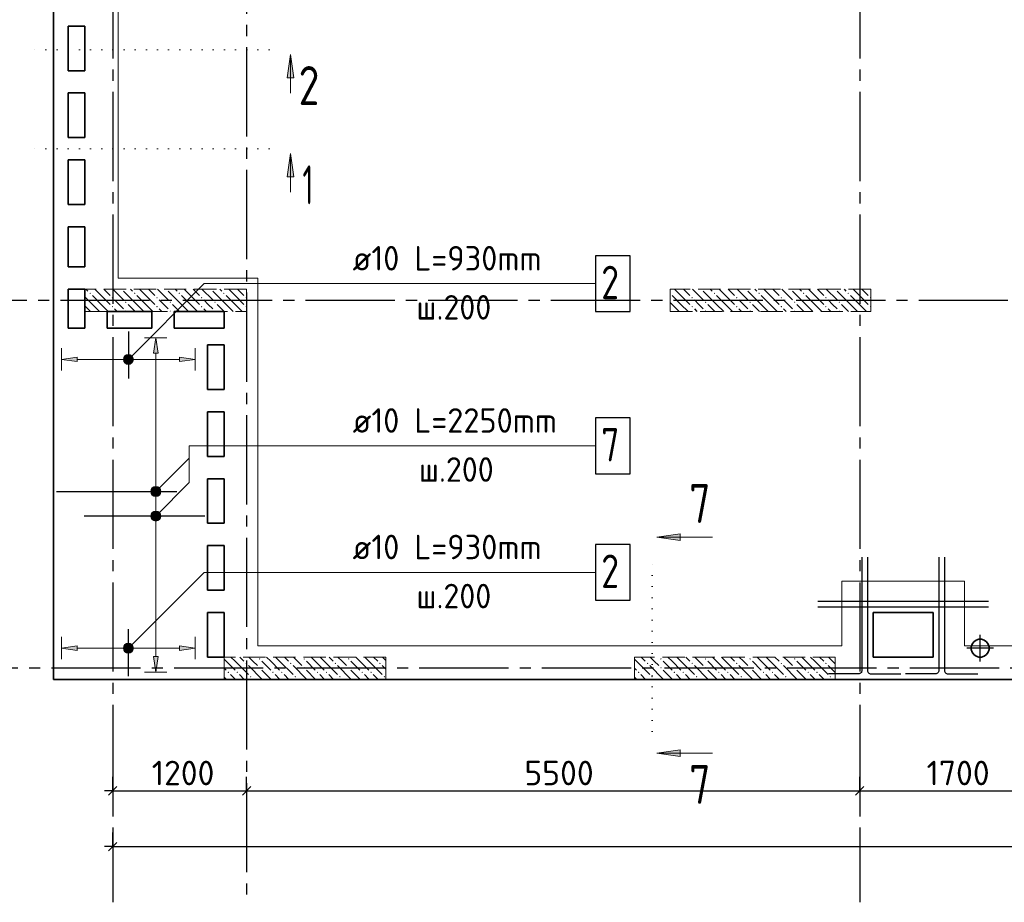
# Model space of a CAD drawing. Header units: millimetres. Extents: x 40580 to 1930067, y -240640 to 81020.
# Tile 300 of 656: x 932261 to 941092, y -224547 to -216630. Entities that reach past the tile are written whole.
import ezdxf

# ---------------------------------------------------------------- set-up
doc = ezdxf.new("R2010")
doc.units = ezdxf.units.MM
for name, pattern in [('______2', [270, 200, -70]), ('______5', [1100, 800, -100, 100, -100]), ('______9', [100, 0, -100]), ('CENTER', [2, 1.25, -0.25, 0.25, -0.25])]:
    doc.linetypes.add(name, pattern=pattern)
for name, color, linetype, lineweight in [('Standard', 7, 'Continuous', 25), ('ЖБ Перекрытие верхний уровень', 7, 'Continuous', 35), ('ОСИ', 7, 'CENTER', 15), ('Позиционная метка линия выноска', 7, 'Continuous', 13), ('Позиционная метка номер позиции', 7, 'Continuous', 13), ('Узлы символ', 7, 'Continuous', 25)]:
    doc.layers.add(name, color=color, linetype=linetype, lineweight=lineweight)
doc.layers.add('ЖБ Пилон', color=7, linetype='______2', lineweight=13, true_color=0xa0a0a0)
doc.styles.add('ISOCPEUR', font='isocpeur.ttf')

msp = doc.modelspace()

# ---------------------------------------------------------------- hatches: boundary and pattern name
at = {"linetype": 'Continuous', "lineweight": 13, "transparency": 33554687}
for points in [[(933501.5, -219622.2), (933481.5, -219482.2), (933461.5, -219622.2)], [(933203.2, -219658.4), (933216.7, -219709.4), (933216.7, -219644.9)], [(933216.7, -219644.9), (933235.4, -219714.7), (933235.4, -219639.7)], [(933216.7, -219644.9), (933216.7, -219709.4), (933235.4, -219714.7)], [(933235.4, -219639.7), (933235.4, -219714.7), (933254.2, -219709.4)], [(933235.4, -219639.7), (933254.2, -219709.4), (933254.2, -219644.9)], [(933254.2, -219644.9), (933254.2, -219709.4), (933267.7, -219695.9)], [(933254.2, -219644.9), (933267.7, -219695.9), (933267.7, -219658.4)], [(933203.2, -219695.9), (933203.2, -219658.4), (933197.9, -219677.2)], [(933203.2, -219658.4), (933203.2, -219695.9), (933216.7, -219709.4)], [(933267.7, -219658.4), (933267.7, -219695.9), (933272.9, -219677.2)], [(933695.4, -219697.2), (933835.4, -219677.2), (933695.4, -219657.2)], [(933449.2, -221063.4), (933513.7, -221063.4), (933500.2, -221049.9)], [(933449.2, -221063.4), (933500.2, -221049.9), (933462.7, -221049.9)], [(933462.7, -221049.9), (933500.2, -221049.9), (933481.5, -221044.7)], [(933444, -221082.2), (933519, -221082.2), (933513.7, -221063.4)], [(933444, -221082.2), (933513.7, -221063.4), (933449.2, -221063.4)], [(933449.2, -221100.9), (933519, -221082.2), (933444, -221082.2)], [(933449.2, -221100.9), (933513.7, -221100.9), (933519, -221082.2)], [(933462.7, -221114.4), (933513.7, -221100.9), (933449.2, -221100.9)], [(933462.7, -221114.4), (933500.2, -221114.4), (933513.7, -221100.9)], [(933500.2, -221114.4), (933462.7, -221114.4), (933481.5, -221119.7)], [(933203.2, -222285.9), (933203.2, -222248.4), (933197.9, -222267.2)], [(933203.2, -222248.4), (933216.7, -222299.4), (933216.7, -222234.9)], [(933203.2, -222248.4), (933203.2, -222285.9), (933216.7, -222299.4)], [(933216.7, -222234.9), (933235.4, -222304.7), (933235.4, -222229.7)], [(933216.7, -222234.9), (933216.7, -222299.4), (933235.4, -222304.7)], [(933235.4, -222229.7), (933235.4, -222304.7), (933254.2, -222299.4)], [(933235.4, -222229.7), (933254.2, -222299.4), (933254.2, -222234.9)], [(933254.2, -222234.9), (933254.2, -222299.4), (933267.7, -222285.9)], [(933254.2, -222234.9), (933267.7, -222285.9), (933267.7, -222248.4)], [(933267.7, -222248.4), (933267.7, -222285.9), (933272.9, -222267.2)], [(933695.4, -222287.2), (933835.4, -222267.2), (933695.4, -222247.2)]]:
    msp.add_hatch(color=7, dxfattribs=at).paths.add_polyline_path(points)
for points in [[(932775.4, -219697.2), (932635.4, -219677.2), (932775.4, -219657.2)], [(932775.4, -222287.2), (932635.4, -222267.2), (932775.4, -222247.2)], [(933501.5, -222342.2), (933481.5, -222482.2), (933461.5, -222342.2)]]:
    msp.add_hatch(color=7, dxfattribs=at).paths.add_polyline_path(points, flags=16)
at = {"layer": 'ЖБ Пилон', "linetype": 'Continuous', "lineweight": -3, "transparency": 33554687}
for points in [[(932885.9, -219084.1), (932892.4, -219077.6), (932898.9, -219084.1), (932892.4, -219090.6)], [(933175.7, -219047.2), (933172.4, -219050.6), (933169, -219047.2)], [(933285.9, -219084.1), (933292.4, -219077.6), (933298.9, -219084.1), (933292.4, -219090.6)], [(933575.7, -219047.2), (933572.4, -219050.6), (933569, -219047.2)], [(933685.9, -219084.1), (933692.4, -219077.6), (933698.9, -219084.1), (933692.4, -219090.6)], [(933975.7, -219047.2), (933972.4, -219050.6), (933969, -219047.2)], [(934085.9, -219084.1), (934092.4, -219077.6), (934098.9, -219084.1), (934092.4, -219090.6)], [(938095.4, -219080.6), (938098.9, -219084.1), (938095.4, -219087.5)], [(938375.7, -219047.2), (938372.4, -219050.6), (938369, -219047.2)], [(938485.9, -219084.1), (938492.4, -219077.6), (938498.9, -219084.1), (938492.4, -219090.6)], [(938775.7, -219047.2), (938772.4, -219050.6), (938769, -219047.2)], [(938885.9, -219084.1), (938892.4, -219077.6), (938898.9, -219084.1), (938892.4, -219090.6)], [(939175.7, -219047.2), (939172.4, -219050.6), (939169, -219047.2)], [(939285.9, -219084.1), (939292.4, -219077.6), (939298.9, -219084.1), (939292.4, -219090.6)], [(939575.7, -219047.2), (939572.4, -219050.6), (939569, -219047.2)], [(939685.9, -219084.1), (939692.4, -219077.6), (939698.9, -219084.1), (939692.4, -219090.6)], [(933085.9, -219124.1), (933092.4, -219117.6), (933098.9, -219124.1), (933092.4, -219130.6)], [(933085.9, -219204.1), (933092.4, -219197.6), (933098.9, -219204.1), (933092.4, -219210.6)], [(933205.9, -219164.1), (933212.4, -219157.6), (933218.9, -219164.1), (933212.4, -219170.6)], [(933485.9, -219124.1), (933492.4, -219117.6), (933498.9, -219124.1), (933492.4, -219130.6)], [(933485.9, -219204.1), (933492.4, -219197.6), (933498.9, -219204.1), (933492.4, -219210.6)], [(933605.9, -219164.1), (933612.4, -219157.6), (933618.9, -219164.1), (933612.4, -219170.6)], [(933885.9, -219124.1), (933892.4, -219117.6), (933898.9, -219124.1), (933892.4, -219130.6)], [(933885.9, -219204.1), (933892.4, -219197.6), (933898.9, -219204.1), (933892.4, -219210.6)], [(934005.9, -219164.1), (934012.4, -219157.6), (934018.9, -219164.1), (934012.4, -219170.6)], [(934285.9, -219124.1), (934292.4, -219117.6), (934295.4, -219120.6), (934295.4, -219127.5), (934292.4, -219130.6)], [(934285.9, -219204.1), (934292.4, -219197.6), (934295.4, -219200.6), (934295.4, -219207.5), (934292.4, -219210.6)], [(938285.9, -219124.1), (938292.4, -219117.6), (938298.9, -219124.1), (938292.4, -219130.6)], [(938285.9, -219204.1), (938292.4, -219197.6), (938298.9, -219204.1), (938292.4, -219210.6)], [(938405.9, -219164.1), (938412.4, -219157.6), (938418.9, -219164.1), (938412.4, -219170.6)], [(938685.9, -219124.1), (938692.4, -219117.6), (938698.9, -219124.1), (938692.4, -219130.6)], [(938685.9, -219204.1), (938692.4, -219197.6), (938698.9, -219204.1), (938692.4, -219210.6)], [(938805.9, -219164.1), (938812.4, -219157.6), (938818.9, -219164.1), (938812.4, -219170.6)], [(939085.9, -219124.1), (939092.4, -219117.6), (939098.9, -219124.1), (939092.4, -219130.6)], [(939085.9, -219204.1), (939092.4, -219197.6), (939098.9, -219204.1), (939092.4, -219210.6)], [(939205.9, -219164.1), (939212.4, -219157.6), (939218.9, -219164.1), (939212.4, -219170.6)], [(939485.9, -219124.1), (939492.4, -219117.6), (939498.9, -219124.1), (939492.4, -219130.6)], [(939485.9, -219204.1), (939492.4, -219197.6), (939498.9, -219204.1), (939492.4, -219210.6)], [(939605.9, -219164.1), (939612.4, -219157.6), (939618.9, -219164.1), (939612.4, -219170.6)], [(939885.9, -219124.1), (939892.4, -219117.6), (939895.4, -219120.6), (939895.4, -219127.5), (939892.4, -219130.6)], [(939885.9, -219204.1), (939892.4, -219197.6), (939895.4, -219200.6), (939895.4, -219207.5), (939892.4, -219210.6)], [(933205.9, -219244.1), (933212.4, -219237.6), (933218.9, -219244.1), (933215.7, -219247.2), (933209, -219247.2)], [(933605.9, -219244.1), (933612.4, -219237.6), (933618.9, -219244.1), (933615.7, -219247.2), (933609, -219247.2)], [(934005.9, -219244.1), (934012.4, -219237.6), (934018.9, -219244.1), (934015.7, -219247.2), (934009, -219247.2)], [(938405.9, -219244.1), (938412.4, -219237.6), (938418.9, -219244.1), (938415.7, -219247.2), (938409, -219247.2)], [(938805.9, -219244.1), (938812.4, -219237.6), (938818.9, -219244.1), (938815.7, -219247.2), (938809, -219247.2)], [(939205.9, -219244.1), (939212.4, -219237.6), (939218.9, -219244.1), (939215.7, -219247.2), (939209, -219247.2)], [(939605.9, -219244.1), (939612.4, -219237.6), (939618.9, -219244.1), (939615.7, -219247.2), (939609, -219247.2)], [(934405.9, -222364.1), (934412.4, -222357.6), (934418.9, -222364.1), (934412.4, -222370.6)], [(934805.9, -222364.1), (934812.4, -222357.6), (934818.9, -222364.1), (934812.4, -222370.6)], [(935205.9, -222364.1), (935212.4, -222357.6), (935218.9, -222364.1), (935212.4, -222370.6)], [(938005.9, -222364.1), (938012.4, -222357.6), (938018.9, -222364.1), (938012.4, -222370.6)], [(938405.9, -222364.1), (938412.4, -222357.6), (938418.9, -222364.1), (938412.4, -222370.6)], [(938805.9, -222364.1), (938812.4, -222357.6), (938818.9, -222364.1), (938812.4, -222370.6)], [(939205.9, -222364.1), (939212.4, -222357.6), (939218.9, -222364.1), (939212.4, -222370.6)], [(934285.9, -222404.1), (934292.4, -222397.6), (934298.9, -222404.1), (934292.4, -222410.6)], [(934405.9, -222444.1), (934412.4, -222437.6), (934418.9, -222444.1), (934412.4, -222450.6)], [(934685.9, -222404.1), (934692.4, -222397.6), (934698.9, -222404.1), (934692.4, -222410.6)], [(934805.9, -222444.1), (934812.4, -222437.6), (934818.9, -222444.1), (934812.4, -222450.6)], [(935085.9, -222404.1), (935092.4, -222397.6), (935098.9, -222404.1), (935092.4, -222410.6)], [(935205.9, -222444.1), (935212.4, -222437.6), (935218.9, -222444.1), (935212.4, -222450.6)], [(935485.9, -222404.1), (935492.4, -222397.6), (935498.9, -222404.1), (935492.4, -222410.6)], [(937885.9, -222404.1), (937892.4, -222397.6), (937898.9, -222404.1), (937892.4, -222410.6)], [(938005.9, -222444.1), (938012.4, -222437.6), (938018.9, -222444.1), (938012.4, -222450.6)], [(938285.9, -222404.1), (938292.4, -222397.6), (938298.9, -222404.1), (938292.4, -222410.6)], [(938405.9, -222444.1), (938412.4, -222437.6), (938418.9, -222444.1), (938412.4, -222450.6)], [(938685.9, -222404.1), (938692.4, -222397.6), (938698.9, -222404.1), (938692.4, -222410.6)], [(938805.9, -222444.1), (938812.4, -222437.6), (938818.9, -222444.1), (938812.4, -222450.6)], [(939085.9, -222404.1), (939092.4, -222397.6), (939098.9, -222404.1), (939092.4, -222410.6)], [(939205.9, -222444.1), (939212.4, -222437.6), (939218.9, -222444.1), (939212.4, -222450.6)], [(939485.9, -222404.1), (939492.4, -222397.6), (939498.9, -222404.1), (939492.4, -222410.6)], [(934125.9, -222484.1), (934132.4, -222477.6), (934138.9, -222484.1), (934132.4, -222490.6)], [(934205.9, -222484.1), (934212.4, -222477.6), (934218.9, -222484.1), (934212.4, -222490.6)], [(934325.9, -222524.1), (934332.4, -222517.6), (934338.9, -222524.1), (934332.4, -222530.6)], [(934525.9, -222484.1), (934532.4, -222477.6), (934538.9, -222484.1), (934532.4, -222490.6)], [(934605.9, -222484.1), (934612.4, -222477.6), (934618.9, -222484.1), (934612.4, -222490.6)], [(934725.9, -222524.1), (934732.4, -222517.6), (934738.9, -222524.1), (934732.4, -222530.6)], [(934925.9, -222484.1), (934932.4, -222477.6), (934938.9, -222484.1), (934932.4, -222490.6)], [(935005.9, -222484.1), (935012.4, -222477.6), (935018.9, -222484.1), (935012.4, -222490.6)], [(935125.9, -222524.1), (935132.4, -222517.6), (935138.9, -222524.1), (935132.4, -222530.6)], [(935325.9, -222484.1), (935332.4, -222477.6), (935338.9, -222484.1), (935332.4, -222490.6)], [(935405.9, -222484.1), (935412.4, -222477.6), (935418.9, -222484.1), (935412.4, -222490.6)], [(935525.9, -222524.1), (935532.4, -222517.6), (935538.9, -222524.1), (935532.4, -222530.6)], [(937805.9, -222484.1), (937812.4, -222477.6), (937818.9, -222484.1), (937812.4, -222490.6)], [(937925.9, -222524.1), (937932.4, -222517.6), (937938.9, -222524.1), (937932.4, -222530.6)], [(938125.9, -222484.1), (938132.4, -222477.6), (938138.9, -222484.1), (938132.4, -222490.6)], [(938205.9, -222484.1), (938212.4, -222477.6), (938218.9, -222484.1), (938212.4, -222490.6)], [(938325.9, -222524.1), (938332.4, -222517.6), (938338.9, -222524.1), (938332.4, -222530.6)], [(938525.9, -222484.1), (938532.4, -222477.6), (938538.9, -222484.1), (938532.4, -222490.6)], [(938605.9, -222484.1), (938612.4, -222477.6), (938618.9, -222484.1), (938612.4, -222490.6)], [(938725.9, -222524.1), (938732.4, -222517.6), (938738.9, -222524.1), (938732.4, -222530.6)], [(938925.9, -222484.1), (938932.4, -222477.6), (938938.9, -222484.1), (938932.4, -222490.6)], [(939005.9, -222484.1), (939012.4, -222477.6), (939018.9, -222484.1), (939012.4, -222490.6)], [(939125.9, -222524.1), (939132.4, -222517.6), (939138.9, -222524.1), (939132.4, -222530.6)], [(939325.9, -222484.1), (939332.4, -222477.6), (939338.9, -222484.1), (939332.4, -222490.6)], [(939405.9, -222484.1), (939412.4, -222477.6), (939418.9, -222484.1), (939412.4, -222490.6)], [(939525.9, -222524.1), (939532.4, -222517.6), (939538.9, -222524.1), (939532.4, -222530.6)]]:
    msp.add_hatch(color=7, dxfattribs=at).paths.add_polyline_path(points, flags=16)
at = {"layer": 'Позиционная метка номер позиции', "linetype": 'Continuous', "lineweight": 13, "transparency": 33554687}
for points in [[(933203.6, -219645.4), (933278.7, -219688.7), (933224, -219633.9)], [(933224, -219633.9), (933278.7, -219688.7), (933278.7, -219665.7)], [(933224, -219633.9), (933278.7, -219665.7), (933246.9, -219633.9)], [(933246.9, -219633.9), (933278.7, -219665.7), (933267.2, -219645.4)], [(933192.1, -219665.7), (933267.2, -219709), (933203.6, -219645.4)], [(933192.1, -219688.7), (933246.9, -219720.5), (933192.1, -219665.7)], [(933192.1, -219665.7), (933246.9, -219720.5), (933267.2, -219709)], [(933224, -219720.5), (933192.1, -219688.7), (933203.6, -219709)], [(933192.1, -219688.7), (933224, -219720.5), (933246.9, -219720.5)], [(933203.6, -219645.4), (933267.2, -219709), (933278.7, -219688.7)], [(933438.2, -220850.7), (933513.3, -220894), (933449.6, -220830.4)], [(933438.2, -220873.7), (933492.9, -220905.5), (933438.2, -220850.7)], [(933438.2, -220850.7), (933492.9, -220905.5), (933513.3, -220894)], [(933470, -220905.5), (933438.2, -220873.7), (933449.6, -220894)], [(933438.2, -220873.7), (933470, -220905.5), (933492.9, -220905.5)], [(933449.6, -220830.4), (933524.7, -220873.7), (933470, -220818.9)], [(933449.6, -220830.4), (933513.3, -220894), (933524.7, -220873.7)], [(933470, -220818.9), (933524.7, -220873.7), (933524.7, -220850.7)], [(933470, -220818.9), (933524.7, -220850.7), (933492.9, -220818.9)], [(933492.9, -220818.9), (933524.7, -220850.7), (933513.3, -220830.4)], [(933438.2, -221070.7), (933513.3, -221114), (933449.6, -221050.4)], [(933449.6, -221050.4), (933524.7, -221093.7), (933470, -221038.9)], [(933449.6, -221050.4), (933513.3, -221114), (933524.7, -221093.7)], [(933470, -221038.9), (933524.7, -221093.7), (933524.7, -221070.7)], [(933470, -221038.9), (933524.7, -221070.7), (933492.9, -221038.9)], [(933492.9, -221038.9), (933524.7, -221070.7), (933513.3, -221050.4)], [(933438.2, -221093.7), (933492.9, -221125.5), (933438.2, -221070.7)], [(933438.2, -221070.7), (933492.9, -221125.5), (933513.3, -221114)], [(933470, -221125.5), (933438.2, -221093.7), (933449.6, -221114)], [(933438.2, -221093.7), (933470, -221125.5), (933492.9, -221125.5)], [(933192.1, -222255.7), (933267.2, -222299), (933203.6, -222235.4)], [(933192.1, -222278.6), (933246.9, -222310.5), (933192.1, -222255.7)], [(933192.1, -222255.7), (933246.9, -222310.5), (933267.2, -222299)], [(933224, -222310.5), (933192.1, -222278.6), (933203.6, -222299)], [(933192.1, -222278.6), (933224, -222310.5), (933246.9, -222310.5)], [(933203.6, -222235.4), (933278.7, -222278.6), (933224, -222223.9)], [(933203.6, -222235.4), (933267.2, -222299), (933278.7, -222278.6)], [(933224, -222223.9), (933278.7, -222278.6), (933278.7, -222255.7)], [(933224, -222223.9), (933278.7, -222255.7), (933246.9, -222223.9)], [(933246.9, -222223.9), (933278.7, -222255.7), (933267.2, -222235.4)]]:
    msp.add_hatch(color=7, dxfattribs=at).paths.add_polyline_path(points)
at = {"layer": 'Узлы символ', "linetype": 'Continuous', "lineweight": 13, "transparency": 33554687}
for points in [[(934661, -217150.8), (934691, -216940.8), (934721, -217150.8)], [(934661, -218040.8), (934691, -217830.8), (934721, -218040.8)], [(938186.2, -221302.4), (937976.2, -221272.4), (938186.2, -221242.4)], [(938186.2, -223239.2), (937976.2, -223209.2), (938186.2, -223179.2)]]:
    msp.add_hatch(color=7, dxfattribs=at).paths.add_polyline_path(points, flags=16)

# ---------------------------------------------------------------- linework, layer by layer
at = {"color": 7, "linetype": 'Continuous', "lineweight": 13, "transparency": 33554687}
for p, q in [((935226.9, -218997.2), (937268.9, -218997.2)), ((935226.9, -220452.2), (937312.9, -220452.2)), ((935226.9, -221587.2), (937268.9, -221587.2))]:
    msp.add_line(p, q, dxfattribs=at)
at = {"color": 7, "linetype": 'Continuous', "lineweight": 25, "transparency": 33554687}
for p, q in [((933235.4, -219427.2), (933235.4, -219847.2)), ((932590.4, -220862.2), (933670.4, -220862.2)), ((933920.4, -221082.2), (932840.4, -221082.2)), ((933235.4, -222517.2), (933235.4, -222097.2))]:
    msp.add_line(p, q, dxfattribs=at)
at = {"color": 251, "linetype": 'Continuous', "lineweight": 13, "true_color": 0x494949, "transparency": 33554687}
for p, q in [((933481.5, -219482.2), (933381.5, -219482.2)), ((933481.5, -219482.2), (933461.5, -219622.2)), ((933501.5, -219622.2), (933481.5, -219482.2)), ((933481.5, -219482.2), (933581.5, -219482.2)), ((933481.5, -219482.2), (933481.5, -219482.2)), ((932635.4, -219677.2), (932635.4, -219577.2)), ((933235.4, -219639.7), (933235.4, -219639.7)), ((933461.5, -219622.2), (933501.5, -219622.2)), ((933481.5, -221052.2), (933481.5, -219622.2)), ((933835.4, -219677.2), (933835.4, -219577.2)), ((932635.4, -219677.2), (932775.4, -219657.2)), ((932775.4, -219697.2), (932635.4, -219677.2)), ((932635.4, -219677.2), (932635.4, -219777.2)), ((932635.4, -219677.2), (932635.4, -219677.2)), ((932775.4, -219657.2), (932775.4, -219697.2)), ((932775.4, -219677.2), (933205.4, -219677.2)), ((933235.4, -219714.7), (933235.4, -219714.7)), ((933265.4, -219677.2), (933695.4, -219677.2)), ((933835.4, -219677.2), (933695.4, -219657.2)), ((933695.4, -219657.2), (933695.4, -219697.2)), ((933695.4, -219697.2), (933835.4, -219677.2)), ((933835.4, -219677.2), (933835.4, -219777.2)), ((933835.4, -219677.2), (933835.4, -219677.2)), ((933444, -221082.2), (933444, -221082.2)), ((933481.5, -222342.2), (933481.5, -221112.2)), ((933519, -221082.2), (933519, -221082.2)), ((932635.4, -222267.2), (932635.4, -222167.2)), ((933835.4, -222267.2), (933835.4, -222167.2)), ((932635.4, -222267.2), (932775.4, -222247.2)), ((932775.4, -222287.2), (932635.4, -222267.2)), ((932635.4, -222267.2), (932635.4, -222367.2)), ((932635.4, -222267.2), (932635.4, -222267.2)), ((932775.4, -222247.2), (932775.4, -222287.2)), ((932775.4, -222267.2), (933205.4, -222267.2)), ((933235.4, -222229.7), (933235.4, -222229.7)), ((933265.4, -222267.2), (933695.4, -222267.2)), ((933835.4, -222267.2), (933695.4, -222247.2)), ((933695.4, -222247.2), (933695.4, -222287.2)), ((933695.4, -222287.2), (933835.4, -222267.2)), ((933835.4, -222267.2), (933835.4, -222367.2)), ((933835.4, -222267.2), (933835.4, -222267.2)), ((933235.4, -222304.7), (933235.4, -222304.7)), ((933481.5, -222482.2), (933461.5, -222342.2)), ((933461.5, -222342.2), (933501.5, -222342.2)), ((933501.5, -222342.2), (933481.5, -222482.2)), ((933481.5, -222482.2), (933381.5, -222482.2)), ((933481.5, -222482.2), (933581.5, -222482.2)), ((933481.5, -222482.2), (933481.5, -222482.2))]:
    msp.add_line(p, q, dxfattribs=at)
at = {"color": 7, "linetype": 'Continuous', "lineweight": -3, "transparency": 33554687}
for p, q in [((939420.2, -221847), (940950.4, -221847)), ((939420.2, -221847), (940950.4, -221847)), ((939420.2, -221897), (940950.4, -221897)), ((939420.2, -221897), (940950.4, -221897))]:
    msp.add_line(p, q, dxfattribs=at)
at = {"color": 7, "linetype": 'Continuous', "lineweight": 25, "transparency": 33554687}
for points in [[(937426.9, -219247.2), (937736.9, -219247.2), (937736.9, -218747.2), (937426.9, -218747.2), (937426.9, -219247.2)], [(937426.9, -220702.2), (937736.9, -220702.2), (937736.9, -220202.2), (937426.9, -220202.2), (937426.9, -220702.2)], [(937426.9, -221837.2), (937736.9, -221837.2), (937736.9, -221337.2), (937426.9, -221337.2), (937426.9, -221837.2)]]:
    msp.add_lwpolyline(points, dxfattribs=at)
at = {"color": 7, "linetype": 'Continuous', "lineweight": -3, "transparency": 33554687}
for points in [[(939815.4, -221452), (939815.4, -222468.5), (939814.7, -222473.8), (939812.9, -222479.3), (939810.1, -222484.3), (939806.6, -222488.4), (939802.5, -222491.9), (939797.5, -222494.7), (939792, -222496.5), (939786.7, -222497.2), (939515.4, -222497.2)], [(939815.4, -221452), (939815.4, -222468.5), (939814.7, -222473.8), (939812.9, -222479.3), (939810.1, -222484.3), (939806.6, -222488.4), (939802.5, -222491.9), (939797.5, -222494.7), (939792, -222496.5), (939786.7, -222497.2), (939515.4, -222497.2)], [(939815.4, -221452), (939815.4, -222468.5), (939814.7, -222473.8), (939812.9, -222479.3), (939810.1, -222484.3), (939806.6, -222488.4), (939802.5, -222491.9), (939797.5, -222494.7), (939792, -222496.5), (939786.7, -222497.2), (939515.4, -222497.2)], [(939815.4, -221452), (939815.4, -222468.5), (939814.7, -222473.8), (939812.9, -222479.3), (939810.1, -222484.3), (939806.6, -222488.4), (939802.5, -222491.9), (939797.5, -222494.7), (939792, -222496.5), (939786.7, -222497.2), (939515.4, -222497.2)], [(939865.4, -221452), (939865.4, -222468.5), (939866.1, -222473.8), (939867.9, -222479.3), (939870.8, -222484.3), (939874.2, -222488.4), (939878.3, -222491.9), (939883.3, -222494.7), (939888.8, -222496.5), (939894.1, -222497.2), (940165.4, -222497.2)], [(939865.4, -221452), (939865.4, -222468.5), (939866.1, -222473.8), (939867.9, -222479.3), (939870.8, -222484.3), (939874.2, -222488.4), (939878.3, -222491.9), (939883.3, -222494.7), (939888.8, -222496.5), (939894.1, -222497.2), (940165.4, -222497.2)], [(939865.4, -221452), (939865.4, -222468.5), (939866.1, -222473.8), (939867.9, -222479.3), (939870.8, -222484.3), (939874.2, -222488.4), (939878.3, -222491.9), (939883.3, -222494.7), (939888.8, -222496.5), (939894.1, -222497.2), (940165.4, -222497.2)], [(939865.4, -221452), (939865.4, -222468.5), (939866.1, -222473.8), (939867.9, -222479.3), (939870.8, -222484.3), (939874.2, -222488.4), (939878.3, -222491.9), (939883.3, -222494.7), (939888.8, -222496.5), (939894.1, -222497.2), (940165.4, -222497.2)], [(940505.4, -221452), (940505.4, -222468.5), (940504.7, -222473.8), (940502.9, -222479.3), (940500.1, -222484.3), (940496.6, -222488.4), (940492.5, -222491.9), (940487.5, -222494.7), (940482, -222496.5), (940476.7, -222497.2), (940205.4, -222497.2)], [(940505.4, -221452), (940505.4, -222468.5), (940504.7, -222473.8), (940502.9, -222479.3), (940500.1, -222484.3), (940496.6, -222488.4), (940492.5, -222491.9), (940487.5, -222494.7), (940482, -222496.5), (940476.7, -222497.2), (940205.4, -222497.2)], [(940505.4, -221452), (940505.4, -222468.5), (940504.7, -222473.8), (940502.9, -222479.3), (940500.1, -222484.3), (940496.6, -222488.4), (940492.5, -222491.9), (940487.5, -222494.7), (940482, -222496.5), (940476.7, -222497.2), (940205.4, -222497.2)], [(940505.4, -221452), (940505.4, -222468.5), (940504.7, -222473.8), (940502.9, -222479.3), (940500.1, -222484.3), (940496.6, -222488.4), (940492.5, -222491.9), (940487.5, -222494.7), (940482, -222496.5), (940476.7, -222497.2), (940205.4, -222497.2)], [(940555.4, -221452), (940555.4, -222468.5), (940556.1, -222473.8), (940557.9, -222479.3), (940560.8, -222484.3), (940564.2, -222488.4), (940568.3, -222491.9), (940573.3, -222494.7), (940578.8, -222496.5), (940584.1, -222497.2), (940855.4, -222497.2)], [(940555.4, -221452), (940555.4, -222468.5), (940556.1, -222473.8), (940557.9, -222479.3), (940560.8, -222484.3), (940564.2, -222488.4), (940568.3, -222491.9), (940573.3, -222494.7), (940578.8, -222496.5), (940584.1, -222497.2), (940855.4, -222497.2)], [(940555.4, -221452), (940555.4, -222468.5), (940556.1, -222473.8), (940557.9, -222479.3), (940560.8, -222484.3), (940564.2, -222488.4), (940568.3, -222491.9), (940573.3, -222494.7), (940578.8, -222496.5), (940584.1, -222497.2), (940855.4, -222497.2)], [(940555.4, -221452), (940555.4, -222468.5), (940556.1, -222473.8), (940557.9, -222479.3), (940560.8, -222484.3), (940564.2, -222488.4), (940568.3, -222491.9), (940573.3, -222494.7), (940578.8, -222496.5), (940584.1, -222497.2), (940855.4, -222497.2)]]:
    msp.add_lwpolyline(points, dxfattribs=at)
at = {"color": 251, "linetype": 'Continuous', "lineweight": 13, "true_color": 0x494949, "transparency": 33554687}
for centre in [(933235.4, -219677.2), (933481.5, -221082.2), (933235.4, -222267.2)]:
    msp.add_circle(centre, 37.5, dxfattribs=at)
at = {"layer": 'Standard', "color": 8, "linetype": '______5', "lineweight": -3, "transparency": 33554687}
for p, q in [((940875.6, -222386.7), (940875.6, -222147.7)), ((940995.1, -222267.2), (940756.1, -222267.2))]:
    msp.add_line(p, q, dxfattribs=at)
at = {"layer": 'Standard', "color": 251, "linetype": 'Continuous', "lineweight": -3, "true_color": 0x656565, "transparency": 33554687}
for p, q in [((933095.4, -223547.2), (933095.4, -223422.2)), ((934295.4, -223547.2), (934295.4, -223422.2)), ((939795.4, -223547.2), (939795.4, -223422.2)), ((933095.4, -223547.2), (933095.4, -223672.2)), ((933095.4, -223547.2), (933095.4, -223547.2)), ((934295.4, -223547.2), (934295.4, -223672.2)), ((934295.4, -223547.2), (934295.4, -223547.2)), ((939795.4, -223547.2), (939795.4, -223672.2)), ((939795.4, -223547.2), (939795.4, -223547.2)), ((933095.4, -224047.2), (933095.4, -223922.2)), ((933095.4, -224047.2), (933095.4, -224172.2)), ((933095.4, -224047.2), (933095.4, -224047.2))]:
    msp.add_line(p, q, dxfattribs=at)
at = {"layer": 'Standard', "color": 7, "linetype": 'Continuous', "lineweight": 25, "transparency": 33554687}
for p, q in [((933057.9, -223584.7), (933132.9, -223509.7)), ((934257.9, -223584.7), (934332.9, -223509.7)), ((939757.9, -223584.7), (939832.9, -223509.7)), ((933057.9, -224084.7), (933132.9, -224009.7))]:
    msp.add_line(p, q, dxfattribs=at)
at = {"layer": 'Standard', "color": 7, "linetype": 'Continuous', "lineweight": -3, "transparency": 33554687}
for p, q in [((933095.4, -223547.2), (933020.4, -223547.2)), ((933095.4, -223547.2), (934295.4, -223547.2)), ((934295.4, -223547.2), (939795.4, -223547.2)), ((939795.4, -223547.2), (941495.4, -223547.2)), ((933095.4, -224047.2), (933020.4, -224047.2)), ((933095.4, -224047.2), (951545.4, -224047.2))]:
    msp.add_line(p, q, dxfattribs=at)
at = {"layer": 'ЖБ Перекрытие верхний уровень', "transparency": 33554687}
for p, q in [((932565.4, -200977.2), (932565.4, -222547.2)), ((932695.4, -217087.2), (932695.4, -216687.2)), ((932695.4, -216687.2), (932845.4, -216687.2)), ((932845.4, -216687.2), (932845.4, -217087.2)), ((932845.4, -217087.2), (932695.4, -217087.2)), ((932695.4, -217687.2), (932695.4, -217287.2)), ((932695.4, -217287.2), (932845.4, -217287.2)), ((932845.4, -217287.2), (932845.4, -217687.2)), ((932845.4, -217687.2), (932695.4, -217687.2)), ((932695.4, -218287.2), (932695.4, -217887.2)), ((932695.4, -217887.2), (932845.4, -217887.2)), ((932845.4, -217887.2), (932845.4, -218287.2)), ((932845.4, -218287.2), (932695.4, -218287.2)), ((932695.4, -218847.2), (932695.4, -218487.2)), ((932695.4, -218487.2), (932845.4, -218487.2)), ((932845.4, -218487.2), (932845.4, -218847.2)), ((932845.4, -218847.2), (932695.4, -218847.2)), ((932695.4, -219397.2), (932695.4, -219047.2)), ((932695.4, -219047.2), (932845.4, -219047.2)), ((932845.4, -219047.2), (932845.4, -219397.2)), ((933045.4, -219397.2), (933045.4, -219247.2)), ((933045.4, -219247.2), (933445.4, -219247.2)), ((933445.4, -219247.2), (933445.4, -219397.2)), ((933645.4, -219247.2), (934095.4, -219247.2)), ((933645.4, -219397.2), (933645.4, -219247.2)), ((934095.4, -219247.2), (934095.4, -219397.2)), ((932845.4, -219397.2), (932695.4, -219397.2)), ((933445.4, -219397.2), (933045.4, -219397.2)), ((934095.4, -219397.2), (933645.4, -219397.2)), ((933945.4, -219947.2), (933945.4, -219547.2)), ((933945.4, -219547.2), (934095.4, -219547.2)), ((934095.4, -219547.2), (934095.4, -219947.2)), ((934095.4, -219947.2), (933945.4, -219947.2)), ((933945.4, -220547.2), (933945.4, -220147.2)), ((933945.4, -220147.2), (934095.4, -220147.2)), ((934095.4, -220147.2), (934095.4, -220547.2)), ((934095.4, -220547.2), (933945.4, -220547.2)), ((933945.4, -221147.2), (933945.4, -220747.2)), ((933945.4, -220747.2), (934095.4, -220747.2)), ((934095.4, -220747.2), (934095.4, -221147.2)), ((934095.4, -221147.2), (933945.4, -221147.2)), ((933945.4, -221747.2), (933945.4, -221347.2)), ((933945.4, -221347.2), (934095.4, -221347.2)), ((934095.4, -221347.2), (934095.4, -221747.2)), ((934095.4, -221747.2), (933945.4, -221747.2)), ((933945.4, -222347.2), (933945.4, -221947.2)), ((933945.4, -221947.2), (934095.4, -221947.2)), ((934095.4, -221947.2), (934095.4, -222347.2)), ((940455.4, -221947.2), (939915.4, -221947.2)), ((939915.4, -221947.2), (939915.4, -222347.2)), ((940455.4, -222347.2), (940455.4, -221947.2)), ((940839, -222195.3), (940818.6, -222210.2)), ((940863, -222187.5), (940839, -222195.3)), ((940888.2, -222187.5), (940863, -222187.5)), ((940912.2, -222195.3), (940888.2, -222187.5)), ((940932.7, -222210.2), (940912.2, -222195.3)), ((940803.8, -222230.6), (940796, -222254.6)), ((940796, -222254.6), (940796, -222279.8)), ((940796, -222279.8), (940803.8, -222303.8)), ((940818.6, -222210.2), (940803.8, -222230.6)), ((940947.5, -222230.6), (940932.7, -222210.2)), ((940955.3, -222254.6), (940947.5, -222230.6)), ((940947.5, -222303.8), (940955.3, -222279.8)), ((940955.3, -222279.8), (940955.3, -222254.6)), ((934095.4, -222347.2), (933945.4, -222347.2)), ((939915.4, -222347.2), (940455.4, -222347.2)), ((940803.8, -222303.8), (940818.6, -222324.2)), ((940818.6, -222324.2), (940839, -222339.1)), ((940839, -222339.1), (940863, -222346.9)), ((940863, -222346.9), (940888.2, -222346.9)), ((940888.2, -222346.9), (940912.2, -222339.1)), ((940912.2, -222339.1), (940932.7, -222324.2)), ((940932.7, -222324.2), (940947.5, -222303.8)), ((932565.4, -222547.2), (947195.4, -222547.2))]:
    msp.add_line(p, q, dxfattribs=at)
at = {"layer": 'ЖБ Пилон', "color": 253, "linetype": '______2', "lineweight": 13, "true_color": 0xa0a0a0, "transparency": 33554687}
for p, q in [((934295.4, -219047.2), (932845.4, -219047.2)), ((932845.4, -219047.2), (932845.4, -219247.2)), ((934295.4, -219247.2), (934295.4, -219047.2)), ((939895.4, -219047.2), (938095.4, -219047.2)), ((938095.4, -219047.2), (938095.4, -219247.2)), ((939895.4, -219247.2), (939895.4, -219047.2)), ((932845.4, -219247.2), (934295.4, -219247.2)), ((938095.4, -219247.2), (939895.4, -219247.2)), ((935545.4, -222347.2), (934095.4, -222347.2)), ((934095.4, -222347.2), (934095.4, -222547.2)), ((935545.4, -222547.2), (935545.4, -222347.2)), ((939575.4, -222347.2), (937775.4, -222347.2)), ((937775.4, -222347.2), (937775.4, -222547.2)), ((939575.4, -222547.2), (939575.4, -222347.2)), ((934095.4, -222547.2), (935545.4, -222547.2)), ((937775.4, -222547.2), (939575.4, -222547.2))]:
    msp.add_line(p, q, dxfattribs=at)
at = {"layer": 'ЖБ Пилон', "color": 9, "linetype": 'Continuous', "lineweight": -3, "true_color": 0xc7c7c7, "transparency": 33554687}
for p, q in [((932855.5, -219047.2), (932872.4, -219064.1)), ((932912.4, -219104.1), (932992.4, -219184.1)), ((932992.4, -219104.1), (932935.5, -219047.2)), ((932992.4, -219104.1), (933072.4, -219184.1)), ((933015.5, -219047.2), (933072.4, -219104.1)), ((933095.5, -219047.2), (933192.4, -219144.1)), ((933312.4, -219184.1), (933192.4, -219064.1)), ((933255.5, -219047.2), (933272.4, -219064.1)), ((933312.4, -219104.1), (933392.4, -219184.1)), ((933392.4, -219104.1), (933335.5, -219047.2)), ((933392.4, -219104.1), (933472.4, -219184.1)), ((933415.5, -219047.2), (933472.4, -219104.1)), ((933495.5, -219047.2), (933592.4, -219144.1)), ((933712.4, -219184.1), (933592.4, -219064.1)), ((933655.5, -219047.2), (933672.4, -219064.1)), ((933712.4, -219104.1), (933792.4, -219184.1)), ((933792.4, -219104.1), (933735.5, -219047.2)), ((933792.4, -219104.1), (933872.4, -219184.1)), ((933815.5, -219047.2), (933872.4, -219104.1)), ((933895.5, -219047.2), (933992.4, -219144.1)), ((934112.4, -219184.1), (933992.4, -219064.1)), ((934055.5, -219047.2), (934072.4, -219064.1)), ((934112.4, -219104.1), (934192.4, -219184.1)), ((934192.4, -219104.1), (934135.5, -219047.2)), ((934192.4, -219104.1), (934272.4, -219184.1)), ((934215.5, -219047.2), (934272.4, -219104.1)), ((938112.4, -219104.1), (938192.4, -219184.1)), ((938192.4, -219104.1), (938135.5, -219047.2)), ((938192.4, -219104.1), (938272.4, -219184.1)), ((938215.5, -219047.2), (938272.4, -219104.1)), ((938295.5, -219047.2), (938392.4, -219144.1)), ((938512.4, -219184.1), (938392.4, -219064.1)), ((938455.5, -219047.2), (938472.4, -219064.1)), ((938512.4, -219104.1), (938592.4, -219184.1)), ((938592.4, -219104.1), (938535.5, -219047.2)), ((938592.4, -219104.1), (938672.4, -219184.1)), ((938615.5, -219047.2), (938672.4, -219104.1)), ((938695.5, -219047.2), (938792.4, -219144.1)), ((938912.4, -219184.1), (938792.4, -219064.1)), ((938855.5, -219047.2), (938872.4, -219064.1)), ((938912.4, -219104.1), (938992.4, -219184.1)), ((938992.4, -219104.1), (938935.5, -219047.2)), ((938992.4, -219104.1), (939072.4, -219184.1)), ((939015.5, -219047.2), (939072.4, -219104.1)), ((939095.5, -219047.2), (939192.4, -219144.1)), ((939312.4, -219184.1), (939192.4, -219064.1)), ((939255.5, -219047.2), (939272.4, -219064.1)), ((939312.4, -219104.1), (939392.4, -219184.1)), ((939392.4, -219104.1), (939335.5, -219047.2)), ((939392.4, -219104.1), (939472.4, -219184.1)), ((939415.5, -219047.2), (939472.4, -219104.1)), ((939495.5, -219047.2), (939592.4, -219144.1)), ((939712.4, -219184.1), (939592.4, -219064.1)), ((939655.5, -219047.2), (939672.4, -219064.1)), ((939712.4, -219104.1), (939792.4, -219184.1)), ((939792.4, -219104.1), (939735.5, -219047.2)), ((939792.4, -219104.1), (939872.4, -219184.1)), ((939815.5, -219047.2), (939872.4, -219104.1)), ((932912.4, -219184.1), (932845.4, -219117.1)), ((932845.4, -219197.1), (932895.5, -219247.2)), ((932912.4, -219184.1), (932975.5, -219247.2)), ((932992.4, -219184.1), (933055.5, -219247.2)), ((933152.4, -219184.1), (933112.4, -219144.1)), ((933192.4, -219224.1), (933152.4, -219184.1)), ((933232.4, -219184.1), (933295.5, -219247.2)), ((933312.4, -219184.1), (933375.5, -219247.2)), ((933392.4, -219184.1), (933455.5, -219247.2)), ((933552.4, -219184.1), (933512.4, -219144.1)), ((933592.4, -219224.1), (933552.4, -219184.1)), ((933632.4, -219184.1), (933695.5, -219247.2)), ((933712.4, -219184.1), (933775.5, -219247.2)), ((933792.4, -219184.1), (933855.5, -219247.2)), ((933952.4, -219184.1), (933912.4, -219144.1)), ((933992.4, -219224.1), (933952.4, -219184.1)), ((934032.4, -219184.1), (934095.5, -219247.2)), ((934112.4, -219184.1), (934175.5, -219247.2)), ((934192.4, -219184.1), (934255.5, -219247.2)), ((938112.4, -219184.1), (938095.4, -219167.1)), ((938112.4, -219184.1), (938175.5, -219247.2)), ((938192.4, -219184.1), (938255.5, -219247.2)), ((938352.4, -219184.1), (938312.4, -219144.1)), ((938392.4, -219224.1), (938352.4, -219184.1)), ((938432.4, -219184.1), (938495.5, -219247.2)), ((938512.4, -219184.1), (938575.5, -219247.2)), ((938592.4, -219184.1), (938655.5, -219247.2)), ((938752.4, -219184.1), (938712.4, -219144.1)), ((938792.4, -219224.1), (938752.4, -219184.1)), ((938832.4, -219184.1), (938895.5, -219247.2)), ((938912.4, -219184.1), (938975.5, -219247.2)), ((938992.4, -219184.1), (939055.5, -219247.2)), ((939152.4, -219184.1), (939112.4, -219144.1)), ((939192.4, -219224.1), (939152.4, -219184.1)), ((939232.4, -219184.1), (939295.5, -219247.2)), ((939312.4, -219184.1), (939375.5, -219247.2)), ((939392.4, -219184.1), (939455.5, -219247.2)), ((939552.4, -219184.1), (939512.4, -219144.1)), ((939592.4, -219224.1), (939552.4, -219184.1)), ((939632.4, -219184.1), (939695.5, -219247.2)), ((939712.4, -219184.1), (939775.5, -219247.2)), ((939792.4, -219184.1), (939855.5, -219247.2)), ((933112.4, -219224.1), (933135.5, -219247.2)), ((933512.4, -219224.1), (933535.5, -219247.2)), ((933912.4, -219224.1), (933935.5, -219247.2)), ((938095.4, -219247.1), (938095.5, -219247.2)), ((938312.4, -219224.1), (938335.5, -219247.2)), ((938712.4, -219224.1), (938735.5, -219247.2)), ((939112.4, -219224.1), (939135.5, -219247.2)), ((939512.4, -219224.1), (939535.5, -219247.2)), ((934112.4, -222384.1), (934095.4, -222367.1)), ((934155.5, -222347.2), (934192.4, -222384.1)), ((934235.5, -222347.2), (934272.4, -222384.1)), ((934352.4, -222384.1), (934315.5, -222347.2)), ((934512.4, -222384.1), (934475.5, -222347.2)), ((934555.5, -222347.2), (934592.4, -222384.1)), ((934635.5, -222347.2), (934672.4, -222384.1)), ((934752.4, -222384.1), (934715.5, -222347.2)), ((934912.4, -222384.1), (934875.5, -222347.2)), ((934955.5, -222347.2), (934992.4, -222384.1)), ((935035.5, -222347.2), (935072.4, -222384.1)), ((935152.4, -222384.1), (935115.5, -222347.2)), ((935312.4, -222384.1), (935275.5, -222347.2)), ((935355.5, -222347.2), (935392.4, -222384.1)), ((935435.5, -222347.2), (935472.4, -222384.1)), ((935545.4, -222377.1), (935515.5, -222347.2)), ((937775.4, -222367.1), (937792.4, -222384.1)), ((937835.5, -222347.2), (937872.4, -222384.1)), ((937952.4, -222384.1), (937915.5, -222347.2)), ((938112.4, -222384.1), (938075.5, -222347.2)), ((938155.5, -222347.2), (938192.4, -222384.1)), ((938235.5, -222347.2), (938272.4, -222384.1)), ((938352.4, -222384.1), (938315.5, -222347.2)), ((938512.4, -222384.1), (938475.5, -222347.2)), ((938555.5, -222347.2), (938592.4, -222384.1)), ((938635.5, -222347.2), (938672.4, -222384.1)), ((938752.4, -222384.1), (938715.5, -222347.2)), ((938912.4, -222384.1), (938875.5, -222347.2)), ((938955.5, -222347.2), (938992.4, -222384.1)), ((939035.5, -222347.2), (939072.4, -222384.1)), ((939152.4, -222384.1), (939115.5, -222347.2)), ((939312.4, -222384.1), (939275.5, -222347.2)), ((939355.5, -222347.2), (939392.4, -222384.1)), ((939435.5, -222347.2), (939472.4, -222384.1)), ((939552.4, -222384.1), (939515.5, -222347.2)), ((934095.4, -222447.1), (934112.4, -222464.1)), ((934112.4, -222384.1), (934192.4, -222464.1)), ((934192.4, -222384.1), (934312.4, -222504.1)), ((934312.4, -222424.1), (934432.4, -222544.1)), ((934392.4, -222424.1), (934352.4, -222384.1)), ((934432.4, -222384.1), (934512.4, -222464.1)), ((934432.4, -222464.1), (934515.5, -222547.2)), ((934512.4, -222384.1), (934592.4, -222464.1)), ((934592.4, -222384.1), (934712.4, -222504.1)), ((934712.4, -222424.1), (934832.4, -222544.1)), ((934792.4, -222424.1), (934752.4, -222384.1)), ((934832.4, -222384.1), (934912.4, -222464.1)), ((934832.4, -222464.1), (934915.5, -222547.2)), ((934912.4, -222384.1), (934992.4, -222464.1)), ((934992.4, -222384.1), (935112.4, -222504.1)), ((935112.4, -222424.1), (935232.4, -222544.1)), ((935192.4, -222424.1), (935152.4, -222384.1)), ((935232.4, -222384.1), (935312.4, -222464.1)), ((935232.4, -222464.1), (935315.5, -222547.2)), ((935312.4, -222384.1), (935392.4, -222464.1)), ((935392.4, -222384.1), (935512.4, -222504.1)), ((935512.4, -222424.1), (935545.4, -222457.1)), ((937775.4, -222447.1), (937792.4, -222464.1)), ((937792.4, -222384.1), (937912.4, -222504.1)), ((937912.4, -222424.1), (938032.4, -222544.1)), ((937992.4, -222424.1), (937952.4, -222384.1)), ((938032.4, -222384.1), (938112.4, -222464.1)), ((938032.4, -222464.1), (938115.5, -222547.2)), ((938112.4, -222384.1), (938192.4, -222464.1)), ((938192.4, -222384.1), (938312.4, -222504.1)), ((938312.4, -222424.1), (938432.4, -222544.1)), ((938392.4, -222424.1), (938352.4, -222384.1)), ((938432.4, -222384.1), (938512.4, -222464.1)), ((938432.4, -222464.1), (938515.5, -222547.2)), ((938512.4, -222384.1), (938592.4, -222464.1)), ((938592.4, -222384.1), (938712.4, -222504.1)), ((938712.4, -222424.1), (938832.4, -222544.1)), ((938792.4, -222424.1), (938752.4, -222384.1)), ((938832.4, -222384.1), (938912.4, -222464.1)), ((938832.4, -222464.1), (938915.5, -222547.2)), ((938912.4, -222384.1), (938992.4, -222464.1)), ((938992.4, -222384.1), (939112.4, -222504.1)), ((939112.4, -222424.1), (939232.4, -222544.1)), ((939192.4, -222424.1), (939152.4, -222384.1)), ((939232.4, -222384.1), (939312.4, -222464.1)), ((939232.4, -222464.1), (939315.5, -222547.2)), ((939312.4, -222384.1), (939392.4, -222464.1)), ((939392.4, -222384.1), (939512.4, -222504.1)), ((939512.4, -222424.1), (939575.4, -222487.1)), ((939575.4, -222407.1), (939552.4, -222384.1)), ((934095.4, -222527.1), (934115.5, -222547.2)), ((934192.4, -222544.1), (934152.4, -222504.1)), ((934195.5, -222547.2), (934192.4, -222544.1)), ((934232.4, -222504.1), (934275.5, -222547.2)), ((934352.4, -222544.1), (934355.5, -222547.2)), ((934592.4, -222544.1), (934552.4, -222504.1)), ((934595.5, -222547.2), (934592.4, -222544.1)), ((934632.4, -222504.1), (934675.5, -222547.2)), ((934752.4, -222544.1), (934755.5, -222547.2)), ((934992.4, -222544.1), (934952.4, -222504.1)), ((934995.5, -222547.2), (934992.4, -222544.1)), ((935032.4, -222504.1), (935075.5, -222547.2)), ((935152.4, -222544.1), (935155.5, -222547.2)), ((935392.4, -222544.1), (935352.4, -222504.1)), ((935395.5, -222547.2), (935392.4, -222544.1)), ((935432.4, -222504.1), (935475.5, -222547.2)), ((937792.4, -222544.1), (937775.4, -222527.1)), ((937795.5, -222547.2), (937792.4, -222544.1)), ((937832.4, -222504.1), (937875.5, -222547.2)), ((937952.4, -222544.1), (937955.5, -222547.2)), ((938192.4, -222544.1), (938152.4, -222504.1)), ((938195.5, -222547.2), (938192.4, -222544.1)), ((938232.4, -222504.1), (938275.5, -222547.2)), ((938352.4, -222544.1), (938355.5, -222547.2)), ((938592.4, -222544.1), (938552.4, -222504.1)), ((938595.5, -222547.2), (938592.4, -222544.1)), ((938632.4, -222504.1), (938675.5, -222547.2)), ((938752.4, -222544.1), (938755.5, -222547.2)), ((938992.4, -222544.1), (938952.4, -222504.1)), ((938995.5, -222547.2), (938992.4, -222544.1)), ((939032.4, -222504.1), (939075.5, -222547.2)), ((939152.4, -222544.1), (939155.5, -222547.2)), ((939392.4, -222544.1), (939352.4, -222504.1)), ((939395.5, -222547.2), (939392.4, -222544.1)), ((939432.4, -222504.1), (939475.5, -222547.2)), ((939552.4, -222544.1), (939555.5, -222547.2))]:
    msp.add_line(p, q, dxfattribs=at)
at = {"layer": 'ОСИ', "color": 8, "linetype": '______5', "lineweight": -3, "transparency": 33554687}
for p, q in [((934295.4, -200377.2), (934295.4, -224547.2)), ((933095.4, -200777.2), (933095.4, -224547.2)), ((939795.4, -200777.2), (939795.4, -224547.2)), ((947725.4, -219147.2), (929771.4, -219147.2)), ((948745.4, -222447.2), (929771.4, -222447.2))]:
    msp.add_line(p, q, dxfattribs=at)
at = {"layer": 'Позиционная метка линия выноска', "color": 251, "linetype": 'Continuous', "lineweight": 13, "true_color": 0x494949, "transparency": 33554687}
msp.add_lwpolyline([(934395.4, -201357.2), (934395.4, -204907.2), (933145.4, -204907.2), (933145.4, -208427.2), (934395.4, -208427.2), (934395.4, -215427.2), (933145.4, -215427.2), (933145.4, -218947.2), (934395.4, -218947.2), (934395.4, -222247.2), (939635.4, -222247.2), (939635.4, -221667.2), (940735.4, -221667.2), (940735.4, -222247.2), (947145.4, -222247.2)], dxfattribs=at)
at = {"layer": 'Позиционная метка номер позиции', "color": 7, "linetype": 'Continuous', "lineweight": 13, "transparency": 33554687}
for p, q in [((933203.6, -219645.4), (933203.6, -219645.4)), ((933203.6, -219709), (933203.6, -219709)), ((933267.2, -219645.4), (933267.2, -219645.4)), ((933267.2, -219709), (933267.2, -219709)), ((933449.6, -220830.4), (933449.6, -220830.4)), ((933513.3, -220830.4), (933513.3, -220830.4)), ((933449.6, -220894), (933449.6, -220894)), ((933513.3, -220894), (933513.3, -220894)), ((933449.6, -221050.4), (933449.6, -221050.4)), ((933513.3, -221050.4), (933513.3, -221050.4)), ((933449.6, -221114), (933449.6, -221114)), ((933513.3, -221114), (933513.3, -221114)), ((933203.6, -222235.4), (933203.6, -222235.4)), ((933267.2, -222235.4), (933267.2, -222235.4)), ((933203.6, -222299), (933203.6, -222299)), ((933267.2, -222299), (933267.2, -222299))]:
    msp.add_line(p, q, dxfattribs=at)
for points in [[(933235.4, -219677.2), (933915.4, -218997.2), (937426.9, -218997.2)], [(933481.5, -221082.2), (933781.5, -220782.2), (933781.5, -220452.2), (937426.9, -220452.2)], [(933481.5, -220862.2), (933781.5, -220562.2), (933781.5, -220452.2), (937426.9, -220452.2)], [(933235.4, -222267.2), (933915.4, -221587.2), (937426.9, -221587.2)]]:
    msp.add_lwpolyline(points, dxfattribs=at)
for centre in [(933235.4, -219677.2), (933481.5, -220862.2), (933481.5, -221082.2), (933235.4, -222267.2)]:
    msp.add_circle(centre, 45, dxfattribs=at)
at = {"layer": 'Узлы символ', "color": 7, "linetype": '______9', "lineweight": 13, "transparency": 33554687}
for p, q in [((934497.8, -216899), (932357.2, -216899)), ((934497.8, -217789), (932357.2, -217789)), ((937934.4, -223015.9), (937934.4, -221495.4))]:
    msp.add_line(p, q, dxfattribs=at)
at = {"layer": 'Узлы символ', "color": 7, "linetype": 'Continuous', "lineweight": 13, "transparency": 33554687}
for p, q in [((934661, -217150.8), (934691, -216940.8)), ((934691, -216940.8), (934691, -217288.3)), ((934691, -216940.8), (934691, -216940.8)), ((934691, -216940.8), (934691, -216940.8)), ((934691, -216940.8), (934691, -216940.8)), ((934691, -216940.8), (934721, -217150.8)), ((934721, -217150.8), (934661, -217150.8)), ((934691, -217150.8), (934691, -217165.8)), ((934661, -218040.8), (934691, -217830.8)), ((934691, -217830.8), (934691, -218178.3)), ((934691, -217830.8), (934691, -217830.8)), ((934691, -217830.8), (934691, -217830.8)), ((934691, -217830.8), (934691, -217830.8)), ((934691, -217830.8), (934721, -218040.8)), ((934721, -218040.8), (934661, -218040.8)), ((934691, -218040.8), (934691, -218055.8)), ((937976.2, -221272.4), (938186.2, -221242.4)), ((937976.2, -221272.4), (938476.2, -221272.4)), ((937976.2, -221272.4), (937976.2, -221272.4)), ((937976.2, -221272.4), (937976.2, -221272.4)), ((937976.2, -221272.4), (937976.2, -221272.4)), ((938186.2, -221302.4), (937976.2, -221272.4)), ((938186.2, -221242.4), (938186.2, -221302.4)), ((938186.2, -221272.4), (938201.2, -221272.4)), ((937976.2, -223209.2), (938186.2, -223179.2)), ((937976.2, -223209.2), (938476.2, -223209.2)), ((937976.2, -223209.2), (937976.2, -223209.2)), ((937976.2, -223209.2), (937976.2, -223209.2)), ((937976.2, -223209.2), (937976.2, -223209.2)), ((938186.2, -223239.2), (937976.2, -223209.2)), ((938186.2, -223179.2), (938186.2, -223239.2)), ((938186.2, -223209.2), (938201.2, -223209.2))]:
    msp.add_line(p, q, dxfattribs=at)

# ---------------------------------------------------------------- texts
at = {"color": 7, "linetype": 'Continuous', "lineweight": 13, "transparency": 33554687, "attachment_point": 7, "style": 'ISOCPEUR'}
for s, insert, char_height, width in [('\\W0.96;ø10 L=930mm ', (935246.9, -218879.9), 220, 1997.573), ('\\W0.78;2', (937476.9, -219137.2), 300, 326.843), ('\\W0.95;ш.200 ', (935818.9, -219319.9), 220, 962.821), ('\\W0.96;ø10 L=2250mm ', (935246.9, -220334.9), 220, 2152.018), ('\\W0.78;7', (937476.9, -220592.2), 300, 326.843), ('\\W0.95;ш.200 ', (935840.9, -220774.9), 220, 962.821), ('\\W0.96;ø10 L=930mm ', (935246.9, -221469.9), 220, 1997.573), ('\\W0.78;2', (937476.9, -221727.2), 300, 326.843), ('\\W0.95;ш.200 ', (935818.9, -221909.9), 220, 962.821)]:
    msp.add_mtext(s, dxfattribs=dict(at, insert=insert, char_height=char_height, width=width))
at = {"layer": 'Standard', "color": 7, "linetype": 'Continuous', "lineweight": 25, "transparency": 33554687, "char_height": 220, "attachment_point": 7, "style": 'ISOCPEUR'}
for s, insert, width in [('1200', (933445.2, -223497.2), 625.735), ('5500', (936787.4, -223497.2), 641.476), ('1700', (940395.2, -223497.2), 625.741)]:
    msp.add_mtext(s, dxfattribs=dict(at, insert=insert, width=width))
at = {"layer": 'Узлы символ', "color": 7, "linetype": 'Continuous', "lineweight": -3, "transparency": 33554687, "char_height": 350, "attachment_point": 7, "style": 'ISOCPEUR'}
for s, insert, width in [('\\W0.78;2', (934762.4, -217395.8), 381.312), ('\\W0.56;1', (934797.4, -218285.8), 272.232), ('\\W0.78;7', (938266.2, -221144.1), 381.312), ('\\W0.78;7', (938266.2, -223664.2), 381.312)]:
    msp.add_mtext(s, dxfattribs=dict(at, insert=insert, width=width))

doc.saveas('drawing.dxf')
